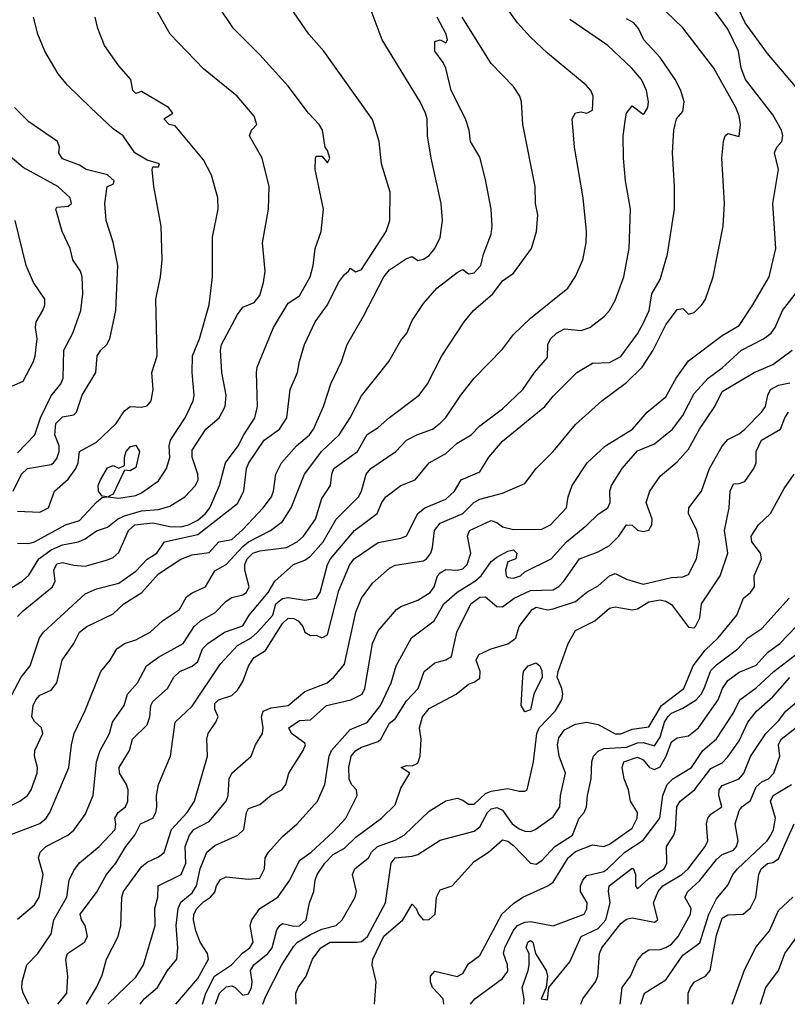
# Model space of a CAD drawing. Header units: metres. Extents: x -46681 to -43747, y -240911 to -237677.
# Tile 328 of 656: x -44417 to -44349, y -240911 to -240823. Entities that reach past the tile are written whole.
import ezdxf

# ---------------------------------------------------------------- set-up
doc = ezdxf.new("R2010")
doc.units = ezdxf.units.M
doc.layers.add('CONTOUR_INDEX', color=1, linetype='Continuous')
doc.layers.add('CONTOUR_INTER', color=3, linetype='Continuous')

msp = doc.modelspace()

# ---------------------------------------------------------------- linework, layer by layer
at = {"layer": 'CONTOUR_INDEX'}
for points, elevation in [([(-44418.095, -240883.082), (-44417.26, -240881.52), (-44416.48, -240880.52), (-44415.644, -240878.02), (-44415.274, -240877.52), (-44411.595, -240874.138), (-44410.595, -240873.697), (-44408.595, -240873.19), (-44407.095, -240872.124), (-44406.095, -240871.051), (-44405.234, -240870.52), (-44404.547, -240869.52), (-44401.595, -240868.881), (-44398.095, -240866.108), (-44397.507, -240865.02), (-44397.273, -240863.02), (-44397.074, -240862.52), (-44395.707, -240860.52), (-44394.344, -240859.52), (-44393.718, -240858.52), (-44393.414, -240856.02), (-44392.762, -240854.52), (-44392.595, -240853.524), (-44392.127, -240852.02), (-44391.192, -240850.02), (-44390.103, -240848.52), (-44389.132, -240846.52), (-44388.595, -240845.817), (-44388.228, -240845.52), (-44388.095, -240845.245), (-44387.595, -240845.578), (-44387.095, -240845.377), (-44384.901, -240842.02), (-44384.584, -240841.02), (-44384.547, -240838.52), (-44385.306, -240836.02), (-44385.508, -240834.02), (-44386.095, -240832.07), (-44390.414, -240826.02), (-44391.744, -240824.52), (-44393.124, -240822.52)], 145), ([(-44414.012, -240910.52), (-44413.222, -240909.52), (-44413.13, -240908.02), (-44413.292, -240906.52), (-44413.144, -240906.02), (-44411.642, -240905.02), (-44411.391, -240904.52), (-44411.584, -240903.52), (-44411.929, -240903.02), (-44412.025, -240902.52), (-44410.595, -240900.596), (-44409.691, -240899.02), (-44408.856, -240898.02), (-44407.969, -240896.52), (-44407.184, -240895.52), (-44406.695, -240894.52), (-44405.589, -240894.02), (-44405.323, -240893.52), (-44405.229, -240893.02), (-44405.268, -240892.02), (-44405.091, -240891.02), (-44404.012, -240888.52), (-44403.616, -240885.52), (-44402.095, -240884.1), (-44399.595, -240880.324), (-44398.095, -240878.714), (-44396.859, -240878.02), (-44396.299, -240877.52), (-44394.958, -240876.02), (-44394.673, -240875.02), (-44394.095, -240874.536), (-44393.595, -240874.462), (-44392.095, -240874.704), (-44391.083, -240874.52), (-44390.741, -240874.02), (-44390.085, -240871.52), (-44389.826, -240871.02), (-44387.717, -240868.52), (-44385.696, -240867.02), (-44385.294, -240866.02), (-44384.94, -240865.52), (-44383.595, -240864.515), (-44382.321, -240864.02), (-44381.095, -240862.524), (-44379.595, -240861.686), (-44378.595, -240860.772), (-44377.371, -240860.02), (-44376.595, -240859.244), (-44374.595, -240857.731), (-44372.784, -240856.02), (-44371.745, -240854.52), (-44370.595, -240853.178), (-44370.557, -240852.02), (-44370.321, -240851.52), (-44369.792, -240851.02), (-44369.095, -240850.642), (-44367.595, -240850.793), (-44366.822, -240850.52), (-44365.525, -240849.52), (-44365.095, -240849.02), (-44364.595, -240848.116), (-44363.825, -240846.02), (-44363.356, -240843.52), (-44363.232, -240840.02), (-44363.679, -240837.52), (-44363.844, -240835.52), (-44363.874, -240833.52), (-44363.677, -240832.02), (-44363.587, -240831.52), (-44363.095, -240830.87), (-44362.095, -240831.594), (-44361.992, -240831.52), (-44361.68, -240831.02), (-44361.643, -240830.52), (-44361.815, -240829.52), (-44362.258, -240828.52), (-44363.117, -240827.52), (-44365.242, -240825.52), (-44368.595, -240823.2)], 150), ([(-44417.98, -240865.02), (-44417.221, -240863.52), (-44416.695, -240863.02), (-44414.595, -240862.666), (-44414.403, -240862.52), (-44414.095, -240862.136), (-44413.888, -240861.52), (-44413.897, -240861.02), (-44414.288, -240860.02), (-44414.195, -240859.02), (-44413.595, -240858.426), (-44412.595, -240858.257), (-44412.372, -240858.02), (-44411.849, -240856.52), (-44410.647, -240854.52), (-44410.529, -240853.02), (-44410.207, -240852.52), (-44409.664, -240852.02), (-44409.398, -240851.52), (-44408.862, -240849.02), (-44408.683, -240845.02), (-44409.095, -240842.952), (-44409.724, -240841.02), (-44409.843, -240839.52), (-44409.635, -240838.02), (-44409.095, -240837.798), (-44409.019, -240837.52), (-44409.595, -240836.979), (-44411.501, -240836.52), (-44412.095, -240836.121), (-44413.595, -240835.564), (-44413.912, -240835.02), (-44413.869, -240834.52), (-44414.047, -240834.02), (-44416.595, -240832.275), (-44417.852, -240831.02)], 140), ([(-44401.172, -240910.52), (-44400.903, -240909.52), (-44400.108, -240908.02), (-44398.622, -240907.02), (-44397.595, -240905.96), (-44396.99, -240905.52), (-44396.691, -240905.02), (-44396.967, -240903.52), (-44396.824, -240903.02), (-44396.098, -240902.02), (-44394.489, -240901.02), (-44393.425, -240899.52), (-44392.595, -240897.768), (-44391.543, -240897.02), (-44389.595, -240895.244), (-44388.476, -240894.02), (-44387.48, -240892.02), (-44387.519, -240891.52), (-44387.984, -240891.02), (-44388.174, -240890.52), (-44388.213, -240889.52), (-44388.004, -240888.52), (-44387.595, -240888.03), (-44387.095, -240887.726), (-44385.595, -240887.217), (-44385.358, -240887.02), (-44384.595, -240885.591), (-44384.095, -240885.205), (-44383.095, -240883.63), (-44382.046, -240882.52), (-44381.514, -240881.02), (-44380.595, -240880.249), (-44379.595, -240879.969), (-44379.095, -240879.671), (-44378.637, -240877.52), (-44377.39, -240875.02), (-44376.595, -240874.414), (-44376.095, -240874.409), (-44375.095, -240875.254), (-44374.595, -240875.268), (-44373.541, -240874.52), (-44372.095, -240873.845), (-44370.095, -240873.765), (-44369.595, -240873.49), (-44369.137, -240873.02), (-44367.738, -240871.02), (-44366.095, -240870.415), (-44365.095, -240869.858), (-44364.277, -240869.02), (-44363.595, -240868.02), (-44363.095, -240868.046), (-44362.595, -240868.487), (-44362.095, -240868.61), (-44361.595, -240868.471), (-44361.342, -240868.02), (-44361.304, -240867.52), (-44361.841, -240866.02), (-44361.518, -240865.02), (-44360.595, -240863.699), (-44359.095, -240862.427), (-44358.095, -240861.317), (-44357.115, -240859.52), (-44355.752, -240857.52), (-44355.095, -240856.191), (-44352.255, -240854.52), (-44350.595, -240853.799), (-44348.901, -240852.52)], 155), ([(-44379.797, -240910.52), (-44379.835, -240910.02), (-44380.79, -240909.02), (-44380.967, -240908.52), (-44380.957, -240908.02), (-44380.595, -240907.596), (-44378.595, -240908.047), (-44378.095, -240907.795), (-44377.595, -240906.946), (-44376.595, -240906.189), (-44374.654, -240902.52), (-44373.595, -240901.594), (-44372.78, -240901.02), (-44370.572, -240900.02), (-44370.095, -240899.679), (-44368.771, -240897.52), (-44368.095, -240896.959), (-44366.595, -240896.385), (-44365.595, -240896.515), (-44365.095, -240896.314), (-44363.095, -240894.919), (-44362.637, -240894.02), (-44362.611, -240893.52), (-44363.223, -240892.52), (-44363.42, -240891.52), (-44363.785, -240890.52), (-44363.976, -240889.52), (-44363.816, -240889.02), (-44362.595, -240888.607), (-44362.095, -240888.848), (-44361.54, -240889.52), (-44361.095, -240889.689), (-44360.595, -240889.457), (-44360.057, -240888.52), (-44359.595, -240887.239), (-44359.095, -240886.882), (-44358.095, -240886.723), (-44357.2, -240886.02), (-44355.462, -240883.52), (-44355.063, -240882.52), (-44354.595, -240881.809), (-44353.595, -240881.078), (-44352.095, -240880.447), (-44351.095, -240879.337), (-44349.99, -240878.52), (-44348.535, -240877.02)], 160), ([(-44362.321, -240910.52), (-44361.993, -240909.52), (-44360.095, -240908.348), (-44358.595, -240906.156), (-44357.095, -240905.083), (-44356.289, -240902.52), (-44355.595, -240901.181), (-44354.595, -240899.959), (-44354.159, -240899.02), (-44353.735, -240898.52), (-44351.096, -240896.02), (-44350.771, -240895.52), (-44350.552, -240895.02), (-44350.37, -240894.02), (-44350.807, -240892.52), (-44350.577, -240892.02), (-44348.958, -240891.02)], 165)]:
    msp.add_lwpolyline(points, dxfattribs=dict(at, elevation=elevation))
at = {"layer": 'CONTOUR_INTER'}
for points, elevation in [([(-44422.595, -240895.044), (-44417.371, -240892.52), (-44416.717, -240892.02), (-44416.391, -240891.52), (-44415.837, -240890.02), (-44415.829, -240889.52), (-44416.081, -240888.52), (-44416.041, -240888.02), (-44415.345, -240886.52), (-44415.456, -240886.02), (-44416.095, -240885.436), (-44416.316, -240885.02), (-44416.204, -240884.02), (-44415.976, -240883.52), (-44415.595, -240883.106), (-44414.595, -240882.662), (-44414.095, -240882.026), (-44413.625, -240880.02), (-44412.586, -240878.52), (-44412.079, -240877.52), (-44411.442, -240877.02), (-44409.095, -240875.899), (-44408.153, -240875.02), (-44406.578, -240874.02), (-44405.095, -240872.356), (-44403.095, -240871.051), (-44402.095, -240870.684), (-44400.595, -240870.463), (-44399.73, -240869.52), (-44398.595, -240869.312), (-44397.595, -240868.433), (-44395.817, -240866.52), (-44395.075, -240865.52), (-44394.888, -240865.02), (-44394.667, -240863.52), (-44394.183, -240862.52), (-44392.835, -240861.02), (-44391.687, -240860.02), (-44391.332, -240859.52), (-44390.449, -240857.52), (-44389.798, -240855.52), (-44388.858, -240853.52), (-44388.348, -240852.02), (-44386.898, -240849.52), (-44385.095, -240846.033), (-44384.595, -240845.404), (-44383.095, -240844.408), (-44382.595, -240844.211), (-44382.095, -240844.568), (-44381.595, -240844.454), (-44381.095, -240844.128), (-44380.587, -240843.52), (-44380.095, -240842.552), (-44379.915, -240841.02), (-44380.006, -240839.52), (-44380.918, -240835.52), (-44381.224, -240833.52), (-44381.273, -240832.02), (-44381.42, -240831.52), (-44381.878, -240830.52), (-44385.249, -240825.02), (-44387.128, -240820.02)], 146), ([(-44409.571, -240910.52), (-44407.095, -240908.122), (-44406.407, -240907.02), (-44405.367, -240903.52), (-44405.4, -240902.02), (-44405.139, -240901.02), (-44405.106, -240900.02), (-44403.068, -240899.02), (-44402.653, -240898.02), (-44402.719, -240896.52), (-44402.351, -240895.52), (-44401.966, -240895.02), (-44400.595, -240894.325), (-44399.082, -240892.52), (-44398.912, -240892.02), (-44398.808, -240890.52), (-44398.596, -240890.02), (-44396.875, -240888.52), (-44396.478, -240887.52), (-44395.874, -240886.52), (-44395.815, -240886.02), (-44395.944, -240885.02), (-44395.816, -240884.52), (-44395.095, -240884.225), (-44393.595, -240884.034), (-44392.095, -240882.79), (-44390.119, -240882.02), (-44389.527, -240881.52), (-44388.595, -240880.378), (-44387.595, -240875.763), (-44387.073, -240874.52), (-44386.095, -240873.174), (-44384.595, -240871.862), (-44384.095, -240871.594), (-44381.595, -240871.217), (-44381.313, -240871.02), (-44380.942, -240870.52), (-44380.797, -240870.02), (-44380.618, -240868.52), (-44380.095, -240867.865), (-44378.095, -240867.022), (-44377.122, -240866.02), (-44376.595, -240865.73), (-44374.595, -240865.195), (-44372.595, -240864.35), (-44371.593, -240863.02), (-44370.095, -240861.5), (-44368.095, -240859.131), (-44365.763, -240857.02), (-44363.595, -240855.381), (-44362.194, -240854.02), (-44361.224, -240852.52), (-44360.095, -240850.281), (-44359.095, -240848.908), (-44358.595, -240848.838), (-44358.095, -240849.341), (-44357.595, -240849.182), (-44356.909, -240848.52), (-44356.589, -240848.02), (-44355.904, -240846.02), (-44355.006, -240841.52), (-44354.895, -240839.52), (-44355.132, -240835.52), (-44354.992, -240834.02), (-44354.831, -240833.52), (-44354.595, -240833.319), (-44353.595, -240833.593), (-44353.468, -240832.52), (-44353.595, -240831.76), (-44353.894, -240831.02), (-44355.833, -240827.52), (-44358.595, -240823.953), (-44363.165, -240819.52)], 152), ([(-44348.595, -240829.166), (-44351.095, -240826.232), (-44353.065, -240823.52), (-44354, -240821.52)], 154), ([(-44418.095, -240873.573), (-44417.187, -240873.02), (-44416.595, -240872.468), (-44415.702, -240871.02), (-44414.595, -240870.22), (-44413.595, -240869.799), (-44412.18, -240869.52), (-44411.595, -240869.268), (-44410.595, -240868.546), (-44409.595, -240868.228), (-44408.717, -240867.52), (-44408.095, -240867.204), (-44406.595, -240866.782), (-44405.095, -240866.654), (-44404.095, -240866.354), (-44402.765, -240865.52), (-44401.803, -240864.52), (-44401.566, -240864.02), (-44401.59, -240863.52), (-44402.107, -240862.02), (-44402.095, -240861.401), (-44400.895, -240859.52), (-44399.712, -240858.52), (-44399.171, -240857.52), (-44399.097, -240856.52), (-44399.463, -240854.52), (-44399.574, -240852.52), (-44399.486, -240852.02), (-44398.095, -240849.37), (-44397.595, -240848.703), (-44396.595, -240848.307), (-44396.095, -240847.668), (-44395.767, -240846.52), (-44395.632, -240845.52), (-44395.869, -240843.02), (-44395.335, -240840.02), (-44395.27, -240838.02), (-44395.905, -240835.52), (-44397.003, -240833.52), (-44396.85, -240833.02), (-44396.373, -240832.52), (-44396.595, -240831.788), (-44398.1, -240830.02), (-44401.095, -240827.574), (-44404.057, -240824.52), (-44405.176, -240822.52)], 143), ([(-44417.595, -240876.143), (-44417.095, -240875.63), (-44414.474, -240873.52), (-44414.246, -240873.02), (-44414.367, -240872.02), (-44414.095, -240871.478), (-44413.595, -240871.35), (-44412.595, -240871.593), (-44411.595, -240871.667), (-44409.595, -240871.124), (-44409.095, -240870.902), (-44408.595, -240870.456), (-44407.756, -240868.52), (-44407.179, -240868.02), (-44405.595, -240867.83), (-44404.095, -240868.161), (-44403.095, -240868.193), (-44402.415, -240868.02), (-44401.595, -240867.604), (-44400.912, -240867.02), (-44400.539, -240866.52), (-44399.669, -240864.52), (-44399.157, -240862.52), (-44398.008, -240861.02), (-44397.52, -240860.02), (-44396.544, -240858.52), (-44396.3, -240857.52), (-44396.41, -240854.52), (-44396.326, -240854.02), (-44394.902, -240850.52), (-44393.595, -240848.351), (-44392.595, -240847.699), (-44391.646, -240846.02), (-44391.357, -240845.02), (-44391.191, -240843.52), (-44390.661, -240842.02), (-44390.443, -240840.02), (-44391.184, -240836.52), (-44391.171, -240835.52), (-44391.095, -240835.34), (-44390.595, -240835.339), (-44390.095, -240835.924), (-44389.886, -240835.52), (-44390.095, -240834.812), (-44390.318, -240834.52), (-44390.546, -240833.02), (-44390.831, -240832.52), (-44391.796, -240831.52), (-44393.595, -240829.126), (-44396.095, -240826.343), (-44398.443, -240824.02), (-44399.778, -240822.02)], 144), ([(-44416.571, -240910.52), (-44417.078, -240909.52), (-44417.196, -240909.02), (-44417.188, -240908.52), (-44416.754, -240907.02), (-44415.776, -240906.02), (-44414.595, -240904.278), (-44414.381, -240903.02), (-44413.227, -240901.02), (-44413, -240899.52), (-44412.595, -240898.65), (-44412.095, -240897.972), (-44410.341, -240896.52), (-44408.941, -240895.02), (-44408.858, -240894.52), (-44408.95, -240894.02), (-44408.662, -240893.52), (-44408.014, -240893.02), (-44407.793, -240892.52), (-44407.788, -240891.52), (-44407.912, -240891.02), (-44408.537, -240890.02), (-44408.577, -240889.52), (-44407.662, -240888.02), (-44407.378, -240887.02), (-44406.095, -240885.73), (-44405.849, -240885.02), (-44405.762, -240884.02), (-44405.595, -240883.673), (-44404.276, -240882.52), (-44403.741, -240881.52), (-44403.203, -240881.02), (-44402.095, -240880.538), (-44401.595, -240880.12), (-44401.176, -240879.02), (-44400.705, -240878.52), (-44399.231, -240877.52), (-44397.595, -240876.981), (-44397.052, -240876.02), (-44395.362, -240874.02), (-44394.767, -240873.02), (-44393.111, -240871.52), (-44392.095, -240871.146), (-44391.595, -240870.802), (-44390.492, -240869.52), (-44389.339, -240867.52), (-44387.351, -240865.52), (-44387.079, -240865.02), (-44386.675, -240863.52), (-44386.265, -240863.02), (-44384.029, -240861.52), (-44383.095, -240860.51), (-44382.169, -240860.02), (-44380.782, -240859.52), (-44380.095, -240859.008), (-44379.595, -240858.488), (-44378.28, -240856.52), (-44377.088, -240855.02), (-44374.595, -240852.427), (-44373.595, -240851.151), (-44372.095, -240849.702), (-44368.792, -240847.02), (-44368.095, -240845.99), (-44367.469, -240844.52), (-44367.175, -240843.02), (-44367.122, -240842.02), (-44367.441, -240839.02), (-44368.204, -240834.52), (-44368.403, -240832.02), (-44368.095, -240831.478), (-44367.595, -240831.384), (-44367.095, -240831.508), (-44366.595, -240831.252), (-44366.554, -240830.02), (-44366.759, -240829.52), (-44367.152, -240829.02), (-44370.595, -240826.208), (-44372.095, -240824.772), (-44373.254, -240823.52), (-44374.326, -240822.02)], 149), ([(-44406.719, -240910.52), (-44406.358, -240910.02), (-44405.181, -240909.02), (-44404.286, -240907.52), (-44403.457, -240906.52), (-44403.369, -240905.52), (-44403.515, -240903.52), (-44403.337, -240902.02), (-44403.095, -240901.455), (-44402.095, -240900.623), (-44401.705, -240900.02), (-44401.404, -240898.52), (-44400.793, -240897.02), (-44400.095, -240896.444), (-44398.038, -240895.52), (-44397.509, -240895.02), (-44397.281, -240893.52), (-44397.095, -240893.167), (-44396.095, -240892.815), (-44395.095, -240891.993), (-44394.158, -240891.52), (-44393.803, -240891.02), (-44393.535, -240890.02), (-44392.245, -240888.02), (-44392.047, -240887.52), (-44392.095, -240887.378), (-44393.287, -240886.52), (-44393.515, -240886.02), (-44392.595, -240885.368), (-44391.595, -240885.302), (-44390.177, -240884.02), (-44388.032, -240883.52), (-44387.039, -240883.02), (-44386.803, -240882.52), (-44386.097, -240878.52), (-44385.595, -240877.417), (-44383.981, -240875.52), (-44383.595, -240875.254), (-44382.095, -240874.7), (-44380.996, -240874.02), (-44380.631, -240873.52), (-44380.336, -240872.52), (-44380.095, -240872.276), (-44379.595, -240871.985), (-44378.595, -240872.023), (-44378.095, -240871.921), (-44377.706, -240871.52), (-44377.387, -240870.52), (-44377.692, -240869.02), (-44377.503, -240868.52), (-44375.595, -240867.632), (-44375.095, -240867.809), (-44374.595, -240868.197), (-44373.595, -240868.417), (-44371.095, -240868.392), (-44370.33, -240868.02), (-44368.918, -240866.52), (-44368.745, -240865.52), (-44368.393, -240864.52), (-44367.072, -240862.52), (-44365.444, -240861.02), (-44363.051, -240859.52), (-44361.755, -240858.02), (-44360.095, -240856.658), (-44359.19, -240855.02), (-44358.095, -240853.468), (-44355.095, -240851.216), (-44353.595, -240850.339), (-44352.372, -240848.52), (-44350.92, -240846.02), (-44350.343, -240843.52), (-44350.608, -240839.52), (-44350.115, -240836.52), (-44350.454, -240835.02), (-44350.25, -240834.52), (-44349.801, -240834.02), (-44349.726, -240833.52), (-44349.834, -240833.02), (-44350.595, -240831.65), (-44353.032, -240828.52), (-44353.42, -240827.52), (-44353.656, -240826.02), (-44354.595, -240824.073), (-44356.079, -240822.02)], 153), ([(-44418.095, -240895.445), (-44415.595, -240894.497), (-44415.04, -240894.02), (-44414.729, -240893.52), (-44413.028, -240889.52), (-44412.805, -240887.52), (-44412.57, -240886.52), (-44411.595, -240884.467), (-44410.2, -240881.02), (-44409.371, -240880.02), (-44408.791, -240879.02), (-44408.095, -240878.531), (-44407.095, -240878.207), (-44405.839, -240877.52), (-44404.721, -240876.52), (-44403.213, -240875.52), (-44402.595, -240874.399), (-44402.095, -240874.029), (-44400.905, -240873.52), (-44400.095, -240872.101), (-44399.078, -240871.52), (-44397.595, -240869.935), (-44397.095, -240869.521), (-44395.16, -240868.52), (-44394.095, -240867.72), (-44393.311, -240866.52), (-44392.135, -240863.52), (-44390.595, -240861.495), (-44389.078, -240860.02), (-44388.102, -240858.52), (-44387.095, -240856.585), (-44384.656, -240853.52), (-44383.595, -240851.675), (-44383.078, -240851.02), (-44382.595, -240849.911), (-44381.595, -240848.397), (-44380.403, -240847.02), (-44378.595, -240845.635), (-44378.095, -240845.38), (-44377.595, -240845.773), (-44377.095, -240845.671), (-44376.509, -240845.02), (-44376.268, -240844.02), (-44375.595, -240842.255), (-44375.484, -240841.52), (-44375.582, -240840.02), (-44376.095, -240837.406), (-44376.595, -240835.408), (-44377.409, -240834.02), (-44377.537, -240833.02), (-44377.861, -240832.02), (-44379.137, -240829.52), (-44379.605, -240827.52), (-44379.832, -240827.02), (-44380.591, -240826.02), (-44380.595, -240825.164), (-44380.095, -240825.012), (-44379.595, -240825.286), (-44379.47, -240825.02), (-44379.564, -240824.52), (-44380.383, -240823.02)], 147), ([(-44417.595, -240866.8), (-44415.595, -240866.897), (-44414.843, -240866.52), (-44414.32, -240865.02), (-44413.095, -240863.963), (-44412.412, -240863.02), (-44412.214, -240862.52), (-44412.079, -240861.52), (-44410.595, -240860.677), (-44408.83, -240859.02), (-44408.095, -240857.896), (-44407.595, -240857.531), (-44406.595, -240857.571), (-44406.095, -240857.449), (-44405.722, -240857.02), (-44405.547, -240856.02), (-44405.676, -240854.52), (-44405.191, -240853.02), (-44405.325, -240848.02), (-44404.907, -240846.02), (-44404.774, -240844.52), (-44404.855, -240841.52), (-44405.495, -240838.02), (-44405.635, -240836.52), (-44405.595, -240836.281), (-44405.095, -240836.277), (-44404.985, -240836.02), (-44406.095, -240835.672), (-44407.181, -240835.02), (-44408.224, -240833.52), (-44409.095, -240832.91), (-44411.095, -240831.037), (-44413.15, -240829.02), (-44413.975, -240828.02), (-44415.179, -240826.02), (-44415.777, -240824.52), (-44416.172, -240823.02)], 141), ([(-44417.595, -240869.64), (-44416.595, -240869.66), (-44416.095, -240869.532), (-44413.335, -240868.02), (-44412.095, -240867.619), (-44410.595, -240866.001), (-44410.095, -240865.578), (-44409.638, -240865.52), (-44410.095, -240865.468), (-44410.412, -240865.02), (-44410.424, -240864.52), (-44410.238, -240864.02), (-44409.595, -240862.952), (-44409.095, -240862.746), (-44408.595, -240862.978), (-44408.095, -240862.74), (-44408.101, -240862.02), (-44407.964, -240861.52), (-44407.595, -240861.088), (-44407.095, -240860.962), (-44406.763, -240861.52), (-44407.095, -240862.928), (-44407.595, -240863.233), (-44408.095, -240863.164), (-44409.095, -240865.302), (-44409.58, -240865.52), (-44408.595, -240865.644), (-44407.095, -240865.404), (-44406.595, -240865.177), (-44405.095, -240864.101), (-44404.383, -240863.02), (-44404.095, -240862.053), (-44404.132, -240861.02), (-44404.011, -240860.52), (-44402.709, -240858.52), (-44402.012, -240857.02), (-44401.919, -240856.52), (-44402.106, -240854.52), (-44402.066, -240853.02), (-44401.442, -240851.52), (-44400.592, -240848.52), (-44400.285, -240846.02), (-44400.293, -240842.52), (-44399.809, -240840.02), (-44399.833, -240839.02), (-44400.383, -240837.02), (-44401.095, -240835.651), (-44403.595, -240832.637), (-44404.135, -240832.52), (-44404.624, -240832.02), (-44403.829, -240831.52), (-44404.197, -240831.02), (-44406.595, -240829.588), (-44407.095, -240829.778), (-44407.374, -240829.52), (-44407.528, -240828.52), (-44408.595, -240827.334), (-44409.863, -240825.52), (-44410.471, -240824.02), (-44410.702, -240823.02)], 142), ([(-44417.595, -240902.976), (-44416.095, -240901.714), (-44415.681, -240901.02), (-44415.307, -240899.02), (-44415.719, -240897.52), (-44415.581, -240897.02), (-44415.09, -240896.52), (-44413.137, -240895.52), (-44412.595, -240895.09), (-44411.595, -240893.692), (-44410.866, -240892.02), (-44410.572, -240889.02), (-44410.256, -240888.02), (-44409.427, -240886.52), (-44409.162, -240885.52), (-44408.127, -240884.02), (-44407.837, -240883.02), (-44406.954, -240882.02), (-44406.14, -240880.52), (-44405.095, -240879.737), (-44402.888, -240878.52), (-44401.917, -240877.02), (-44401.369, -240876.52), (-44400.095, -240875.817), (-44399.095, -240874.775), (-44398.595, -240874.462), (-44397.595, -240874.233), (-44397.27, -240874.02), (-44397.06, -240873.52), (-44397.444, -240872.02), (-44397.423, -240871.52), (-44397.22, -240871.02), (-44396.725, -240870.52), (-44396.095, -240870.307), (-44393.739, -240870.02), (-44392.803, -240869.52), (-44392.233, -240869.02), (-44391.171, -240867.52), (-44390.595, -240865.679), (-44389.831, -240864.52), (-44389.717, -240863.52), (-44389.532, -240863.02), (-44387.447, -240861.52), (-44386.595, -240859.996), (-44385.595, -240859.38), (-44384.595, -240858.483), (-44381.983, -240856.52), (-44381.231, -240855.52), (-44379.96, -240853.02), (-44377.976, -240850.02), (-44377.146, -240849.02), (-44375.45, -240847.52), (-44374.595, -240846.369), (-44373.595, -240845.697), (-44372.013, -240843.52), (-44371.571, -240842.02), (-44371.449, -240840.52), (-44371.644, -240839.52), (-44371.695, -240838.02), (-44372.763, -240832.52), (-44372.902, -240830.52), (-44373.052, -240830.02), (-44373.595, -240829.143), (-44375.595, -240827.125), (-44378.145, -240823.02)], 148), ([(-44411.465, -240910.52), (-44410.572, -240909.02), (-44410.095, -240907.928), (-44409.692, -240906.52), (-44408.66, -240904.52), (-44408.417, -240903.52), (-44408.343, -240901.02), (-44408.191, -240900.52), (-44406.595, -240898.334), (-44406.095, -240897.905), (-44405.095, -240897.439), (-44404.595, -240897.047), (-44403.927, -240895.02), (-44402.549, -240893.52), (-44401.908, -240892.52), (-44400.726, -240888.52), (-44400.806, -240887.02), (-44400.691, -240886.52), (-44399.993, -240885.52), (-44399.79, -240885.02), (-44400.095, -240884.353), (-44400.095, -240883.861), (-44399.761, -240883.52), (-44398.595, -240883.136), (-44398.095, -240882.663), (-44397.595, -240881.915), (-44397.095, -240880.536), (-44396.776, -240880.02), (-44396.595, -240879.778), (-44395.595, -240879.165), (-44394.095, -240876.753), (-44393.595, -240876.273), (-44393.095, -240876.32), (-44392.714, -240876.52), (-44392.3, -240877.02), (-44392.095, -240877.537), (-44391.595, -240877.823), (-44391.095, -240877.795), (-44390.595, -240878.043), (-44390.095, -240877.77), (-44389.095, -240873.843), (-44388.112, -240871.52), (-44387.73, -240871.02), (-44385.595, -240869.59), (-44383.595, -240869.203), (-44383.095, -240868.987), (-44382.083, -240867.02), (-44381.479, -240866.52), (-44379.595, -240865.744), (-44378.846, -240865.02), (-44378.25, -240864.02), (-44376.595, -240863.3), (-44375.792, -240862.02), (-44374.595, -240860.596), (-44370.823, -240857.52), (-44370.095, -240856.606), (-44367.995, -240854.52), (-44366.595, -240853.686), (-44365.095, -240853.626), (-44364.095, -240853.08), (-44362.595, -240851.08), (-44362.095, -240850.171), (-44361.587, -240849.02), (-44361.327, -240847.52), (-44360.595, -240846.277), (-44359.938, -240844.02), (-44359.341, -240840.02), (-44359.323, -240838.02), (-44359.511, -240835.02), (-44359.382, -240833.02), (-44359.159, -240832.02), (-44358.595, -240831.357), (-44358.484, -240830.52), (-44358.764, -240829.52), (-44359.265, -240828.52), (-44360.595, -240826.589), (-44362.049, -240825.02), (-44362.53, -240824.02), (-44362.927, -240823.52), (-44363.595, -240823.167)], 151), ([(-44417.595, -240861.621), (-44416.054, -240860.02), (-44415.54, -240858.52), (-44414.595, -240856.562), (-44413.735, -240855.52), (-44413.553, -240855.02), (-44413.474, -240852.52), (-44412.685, -240851.02), (-44411.988, -240849.02), (-44411.789, -240847.52), (-44411.856, -240846.02), (-44412.017, -240845.52), (-44412.68, -240844.52), (-44412.934, -240843.52), (-44413.618, -240842.02), (-44414.191, -240840.02), (-44414.095, -240839.858), (-44413.095, -240839.75), (-44412.813, -240839.52), (-44412.912, -240839.02), (-44414.019, -240838.02), (-44417.095, -240836.329), (-44419.595, -240834.239)], 139), ([(-44418.095, -240855.716), (-44417.095, -240855.264), (-44416.185, -240853.52), (-44416.014, -240853.02), (-44415.86, -240851.52), (-44416.008, -240850.52), (-44415.946, -240850.02), (-44415.351, -240849.02), (-44415.178, -240848.52), (-44415.176, -240848.02), (-44416.185, -240846.52), (-44416.827, -240845.02), (-44417.811, -240841.02)], 138), ([(-44403.544, -240910.52), (-44401.595, -240908.234), (-44400.656, -240906.52), (-44400.74, -240906.02), (-44401.386, -240905.02), (-44401.789, -240904.02), (-44401.979, -240903.02), (-44401.948, -240902.52), (-44401.677, -240902.02), (-44401.095, -240901.436), (-44400.461, -240901.02), (-44400.095, -240900.572), (-44399.955, -240900.02), (-44399.595, -240899.443), (-44399.095, -240899.214), (-44397.095, -240899.418), (-44396.095, -240899.323), (-44395.695, -240898.52), (-44395.627, -240897.52), (-44395.321, -240897.02), (-44394.095, -240895.645), (-44392.803, -240894.52), (-44390.989, -240892.52), (-44390.344, -240891.02), (-44389.959, -240888.52), (-44389.755, -240888.02), (-44388.095, -240886.16), (-44386.595, -240885.525), (-44385.39, -240884.02), (-44384.45, -240882.02), (-44384.006, -240880.52), (-44382.659, -240878.02), (-44380.64, -240876.52), (-44379.792, -240875.02), (-44378.595, -240873.987), (-44377.029, -240873.02), (-44376.485, -240872.52), (-44375.595, -240871.256), (-44375.095, -240870.875), (-44374.095, -240870.342), (-44373.595, -240870.222), (-44373.314, -240870.52), (-44373.393, -240871.02), (-44374.095, -240871.296), (-44374.321, -240872.02), (-44374.243, -240872.52), (-44374.095, -240872.696), (-44373.595, -240872.74), (-44372.984, -240872.52), (-44372.595, -240872.177), (-44370.253, -240871.02), (-44368.907, -240869.52), (-44367.095, -240868.047), (-44366.095, -240867.065), (-44365.246, -240866.52), (-44365.03, -240866.02), (-44365.071, -240865.02), (-44364.921, -240864.52), (-44363.972, -240863.02), (-44362.595, -240861.443), (-44361.095, -240860.832), (-44359.517, -240859.52), (-44358.595, -240858.32), (-44357.595, -240856.359), (-44356.349, -240855.02), (-44355.095, -240854.102), (-44353.397, -240852.52), (-44351.436, -240851.52), (-44350.767, -240851.02), (-44350.395, -240850.52), (-44349.759, -240849.02), (-44348.215, -240847.02)], 154), ([(-44400.031, -240910.52), (-44399.674, -240909.52), (-44399.095, -240908.956), (-44398.595, -240908.88), (-44398.302, -240909.02), (-44397.595, -240909.705), (-44397.095, -240909.605), (-44396.825, -240909.02), (-44396.787, -240908.52), (-44396.937, -240907.52), (-44396.634, -240907.02), (-44395.391, -240906.02), (-44395.014, -240905.52), (-44394.595, -240903.922), (-44394.336, -240903.52), (-44394.095, -240903.342), (-44393.095, -240903.596), (-44392.595, -240903.562), (-44392.004, -240903.02), (-44391.709, -240901.52), (-44391.319, -240900.52), (-44391.203, -240899.52), (-44391.024, -240899.02), (-44390.329, -240898.02), (-44389.595, -240897.245), (-44388.595, -240896.664), (-44387.595, -240895.703), (-44385.299, -240894.02), (-44384.095, -240892.843), (-44383.595, -240891.344), (-44382.811, -240890.02), (-44383.58, -240889.52), (-44383.095, -240889.362), (-44382.595, -240889.384), (-44382.095, -240889.128), (-44381.893, -240888.52), (-44381.807, -240887.02), (-44381.927, -240886.02), (-44381.668, -240885.02), (-44381.095, -240884.295), (-44378.699, -240883.02), (-44377.595, -240882.14), (-44377.095, -240881.968), (-44376.595, -240881.608), (-44376.553, -240881.02), (-44376.929, -240880.02), (-44376.685, -240879.52), (-44375.595, -240879.002), (-44374.095, -240878.562), (-44373.595, -240878.208), (-44373.393, -240878.02), (-44373.091, -240877.02), (-44371.962, -240875.52), (-44371.595, -240875.308), (-44370.595, -240875.544), (-44370.095, -240875.467), (-44368.095, -240874.819), (-44367.095, -240873.993), (-44366.095, -240873.416), (-44365.095, -240872.539), (-44364.595, -240872.33), (-44363.595, -240872.835), (-44362.095, -240873.258), (-44359.595, -240872.674), (-44358.595, -240872.633), (-44358.095, -240872.413), (-44357.377, -240871.02), (-44357.107, -240869.52), (-44357.35, -240868.52), (-44358.079, -240867.02), (-44358.063, -240866.52), (-44356.933, -240865.02), (-44356.212, -240863.02), (-44355.095, -240861.045), (-44354.595, -240860.448), (-44353.595, -240859.949), (-44353.095, -240859.545), (-44351.611, -240858.02), (-44351.251, -240857.52), (-44351.053, -240856.52), (-44350.81, -240856.02), (-44350.095, -240855.62), (-44349.095, -240855.414)], 156), ([(-44395.825, -240910.52), (-44395.595, -240909.845), (-44394.14, -240907.02), (-44393.095, -240905.361), (-44392.752, -240905.02), (-44391.595, -240904.327), (-44390.595, -240903.846), (-44389.32, -240903.52), (-44388.79, -240903.02), (-44387.637, -240901.02), (-44387.517, -240900.52), (-44387.895, -240899.02), (-44387.681, -240898.52), (-44386.47, -240897.52), (-44386.206, -240897.02), (-44385.652, -240896.52), (-44384.095, -240895.955), (-44383.29, -240895.52), (-44381.095, -240893.398), (-44379.595, -240892.472), (-44378.595, -240892.246), (-44378.095, -240892.412), (-44377.595, -240892.771), (-44377.095, -240892.786), (-44376.095, -240891.839), (-44375.595, -240891.637), (-44374.095, -240891.389), (-44373.095, -240891.613), (-44372.595, -240891.637), (-44372.395, -240891.52), (-44371.828, -240889.02), (-44371.541, -240886.52), (-44371.325, -240886.02), (-44369.905, -240884.52), (-44369.332, -240883.52), (-44369.221, -240883.02), (-44369.304, -240882.52), (-44369.729, -240881.52), (-44369.64, -240881.02), (-44368.752, -240878.52), (-44368.095, -240877.382), (-44366.383, -240876.52), (-44365.095, -240875.392), (-44364.595, -240875.296), (-44363.095, -240875.536), (-44362.595, -240875.451), (-44361.595, -240874.829), (-44360.595, -240874.663), (-44360.095, -240874.773), (-44359.595, -240875.089), (-44358.095, -240877.084), (-44357.595, -240877.142), (-44357.463, -240877.02), (-44357.095, -240876.263), (-44356.925, -240875.02), (-44355.274, -240872.52), (-44354.604, -240870.52), (-44354.89, -240868.52), (-44354.491, -240866.52), (-44354.396, -240865.02), (-44354.095, -240864.385), (-44353.595, -240864.361), (-44353.095, -240864.168), (-44352.288, -240863.02), (-44352.082, -240862.52), (-44352.084, -240861.52), (-44351.607, -240860.52), (-44349.926, -240859.52), (-44349.547, -240858.52), (-44349.208, -240858.02)], 157), ([(-44392.884, -240910.52), (-44392.906, -240909.52), (-44392.714, -240909.02), (-44391.991, -240908.02), (-44391.434, -240906.52), (-44390.691, -240905.52), (-44389.87, -240905.02), (-44387.482, -240905.02), (-44387.095, -240904.946), (-44386.543, -240904.52), (-44384.951, -240901.52), (-44384.443, -240898.02), (-44384.096, -240897.52), (-44382.595, -240897.401), (-44382.095, -240897.249), (-44380.095, -240895.975), (-44377.095, -240895.175), (-44376.595, -240894.774), (-44375.905, -240893.52), (-44375.595, -240893.199), (-44375.095, -240893.066), (-44374.595, -240893.323), (-44373.719, -240894.52), (-44373.095, -240894.966), (-44372.595, -240895.182), (-44372.095, -240895.206), (-44371.683, -240895.02), (-44370.095, -240893.907), (-44369.504, -240893.02), (-44369.427, -240892.02), (-44368.984, -240890.02), (-44369.569, -240888.52), (-44369.693, -240887.52), (-44369.595, -240886.906), (-44369.095, -240886.187), (-44368.095, -240885.67), (-44367.095, -240885.511), (-44366.095, -240885.728), (-44364.595, -240886.529), (-44364.095, -240886.534), (-44363.095, -240886.131), (-44361.595, -240885.916), (-44360.487, -240884.02), (-44358.511, -240882.52), (-44357.67, -240880.52), (-44356.595, -240879.13), (-44355.466, -240878.02), (-44353.789, -240876.02), (-44353.22, -240874.52), (-44352.589, -240874.02), (-44352.222, -240873.52), (-44352.264, -240872.52), (-44351.607, -240871.02), (-44351.694, -240870.52), (-44352.455, -240869.52), (-44352.539, -240869.02), (-44351.878, -240868.02), (-44350.825, -240867.02), (-44349.595, -240864.798), (-44348.72, -240863.52)], 158), ([(-44385.931, -240910.52), (-44385.798, -240908.52), (-44386.142, -240907.02), (-44386.082, -240906.52), (-44385.095, -240904.491), (-44383.42, -240903.02), (-44382.595, -240901.646), (-44382.23, -240902.02), (-44382.026, -240902.52), (-44381.627, -240903.02), (-44381.095, -240902.994), (-44380.566, -240902.52), (-44380.443, -240901.02), (-44380.095, -240900.367), (-44379.03, -240900.02), (-44377.095, -240897.845), (-44375.824, -240897.02), (-44374.595, -240895.949), (-44374.095, -240896.067), (-44373.595, -240896.449), (-44372.095, -240898.015), (-44371.595, -240898.107), (-44371.095, -240897.768), (-44369.944, -240896.52), (-44368.386, -240895.52), (-44367.796, -240894.02), (-44367.328, -240893.52), (-44367.127, -240893.02), (-44367.057, -240892.02), (-44366.723, -240890.52), (-44366.666, -240889.02), (-44366.505, -240888.52), (-44366.095, -240888.077), (-44365.595, -240887.845), (-44363.595, -240887.713), (-44362.595, -240887.338), (-44362.095, -240887.304), (-44361.095, -240887.616), (-44360.595, -240886.841), (-44360.201, -240885.52), (-44359.918, -240885.02), (-44359.595, -240884.695), (-44358.595, -240884.277), (-44357.4, -240883.52), (-44356.949, -240883.02), (-44356.696, -240882.52), (-44356.095, -240880.935), (-44355.595, -240880.416), (-44353.713, -240879.02), (-44352.82, -240878.02), (-44351.595, -240877.198), (-44349.164, -240874.52)], 159), ([(-44377.406, -240910.52), (-44377.034, -240910.02), (-44374.595, -240908.238), (-44374.095, -240907.595), (-44374.136, -240907.02), (-44374.489, -240906.02), (-44374.388, -240905.52), (-44373.648, -240904.02), (-44373.244, -240903.52), (-44372.595, -240903.233), (-44372.095, -240903.168), (-44370.095, -240903.576), (-44367.351, -240902.52), (-44367.095, -240902.046), (-44367.081, -240901.52), (-44367.661, -240900.52), (-44367.674, -240900.02), (-44367.447, -240899.52), (-44367.095, -240899.112), (-44365.595, -240898.738), (-44365.255, -240898.52), (-44363.724, -240897.02), (-44362.095, -240895.979), (-44360.616, -240894.02), (-44360.372, -240892.02), (-44359.986, -240891.02), (-44359.487, -240890.52), (-44357.833, -240889.52), (-44356.804, -240888.02), (-44355.595, -240886.976), (-44354.095, -240884.669), (-44353.548, -240883.52), (-44352.095, -240882.465), (-44350.52, -240881.02), (-44348.595, -240879.535)], 161), ([(-44372.302, -240880.52), (-44371.595, -240880.247), (-44371.281, -240880.52), (-44371.095, -240880.949), (-44371.074, -240881.52), (-44371.809, -240883.02), (-44372.095, -240884.414), (-44372.595, -240884.587), (-44372.924, -240884.02), (-44372.784, -240881.52), (-44372.724, -240881.02), (-44372.302, -240880.52)], 157), ([(-44372.687, -240910.52), (-44372.646, -240910.02), (-44372.845, -240909.02), (-44372.292, -240907.52), (-44372.229, -240907.02), (-44372.21, -240906.02), (-44372.473, -240905.52), (-44372.337, -240905.02), (-44372.095, -240904.869), (-44371.888, -240905.02), (-44371.656, -240906.02), (-44370.701, -240907.52), (-44370.593, -240908.02), (-44370.715, -240909.02), (-44371.145, -240910.02), (-44370.595, -240910.124), (-44370.474, -240909.02), (-44368.595, -240906.754), (-44367.619, -240904.52), (-44366.095, -240903.798), (-44365.406, -240903.02), (-44365.02, -240901.52), (-44365.19, -240900.52), (-44365.121, -240900.02), (-44363.095, -240898.456), (-44362.954, -240898.52), (-44362.798, -240899.02), (-44362.8, -240900.02), (-44362.595, -240900.286), (-44361.595, -240899.365), (-44360.252, -240898.52), (-44360.003, -240898.02), (-44360.049, -240896.52), (-44359.396, -240895.52), (-44359.226, -240895.02), (-44359.122, -240893.02), (-44358.823, -240892.52), (-44357.545, -240891.52), (-44356.095, -240889.611), (-44355.095, -240889.126), (-44354.595, -240888.585), (-44353.595, -240887.165), (-44352.814, -240885.52), (-44352.042, -240884.52), (-44350.595, -240883.269), (-44349.095, -240881.558)], 162), ([(-44367.634, -240910.52), (-44367.462, -240910.02), (-44366.342, -240908.52), (-44366.124, -240908.02), (-44365.966, -240906.02), (-44365.781, -240905.52), (-44364.095, -240903.351), (-44363.595, -240902.965), (-44363.095, -240902.862), (-44361.095, -240903.246), (-44360.809, -240903.02), (-44361.203, -240901.52), (-44360.769, -240900.52), (-44360.367, -240900.02), (-44358.676, -240899.02), (-44358.13, -240898.52), (-44356.602, -240896.52), (-44356.367, -240896.02), (-44356.483, -240894.52), (-44356.372, -240894.02), (-44356.095, -240893.649), (-44355.143, -240893.02), (-44355.391, -240892.02), (-44355.38, -240891.52), (-44355.095, -240891.117), (-44353.58, -240890.52), (-44353.18, -240890.02), (-44352.595, -240888.557), (-44351.216, -240886.52), (-44350.095, -240885.389), (-44349.463, -240884.52), (-44348.287, -240883.52)], 163), ([(-44364.151, -240910.52), (-44363.957, -240909.02), (-44363.243, -240908.02), (-44362.595, -240906.615), (-44362.095, -240906.023), (-44361.595, -240905.681), (-44360.595, -240905.66), (-44360.095, -240905.495), (-44359.595, -240905.187), (-44359.005, -240904.52), (-44357.903, -240902.52), (-44357.845, -240902.02), (-44358.406, -240901.02), (-44358.152, -240900.52), (-44357.095, -240899.553), (-44355.595, -240897.67), (-44355.095, -240897.252), (-44354.095, -240896.853), (-44353.818, -240896.52), (-44353.671, -240896.02), (-44353.948, -240894.52), (-44353.595, -240893.372), (-44353.371, -240893.02), (-44352.595, -240892.454), (-44352.095, -240891.226), (-44351.595, -240890.793), (-44350.993, -240890.52), (-44350.533, -240890.02), (-44349.987, -240888.52), (-44350.112, -240887.52), (-44349.876, -240887.02), (-44347.595, -240885.254)], 164), ([(-44358.122, -240910.52), (-44358.106, -240909.52), (-44357.903, -240909.02), (-44357.562, -240908.52), (-44356.585, -240908.02), (-44356.165, -240907.52), (-44355.595, -240904.38), (-44355.095, -240902.892), (-44354.595, -240902.588), (-44353.238, -240902.52), (-44352.595, -240901.964), (-44352.119, -240901.02), (-44351.849, -240899.02), (-44351.64, -240898.52), (-44351.095, -240898.038), (-44350.595, -240897.949), (-44350.095, -240897.631), (-44348.714, -240894.52)], 166), ([(-44354.2, -240910.52), (-44353.095, -240907.401), (-44352.095, -240905.435), (-44350.91, -240904.02), (-44350.095, -240902.213), (-44348.827, -240901.02)], 167), ([(-44351.715, -240910.52), (-44351.225, -240909.02), (-44350.115, -240907.52), (-44349.547, -240906.02), (-44348.443, -240904.52)], 168)]:
    msp.add_lwpolyline(points, dxfattribs=dict(at, elevation=elevation))

doc.saveas('drawing.dxf')
